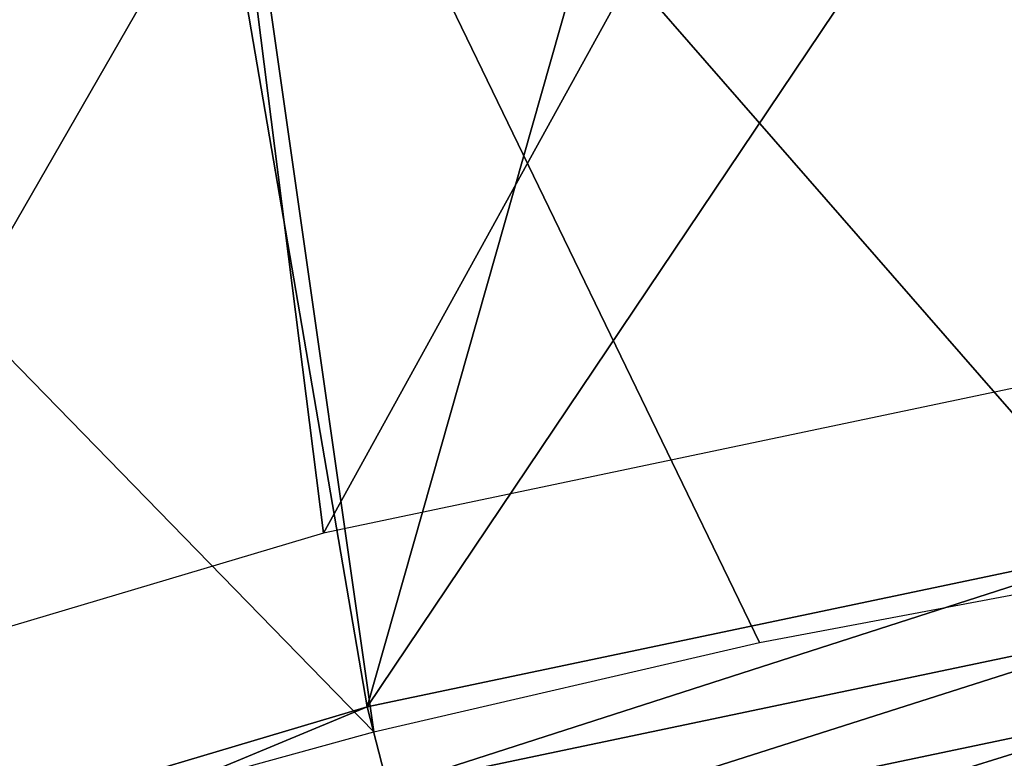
# Model space of a CAD drawing. Header units: millimetres. Extents: x -43.6 to 43.6, y -43.6 to 43.6.
# Tile 328 of 637: x -6.3 to -4, y 21.7 to 23.4. Entities that reach past the tile are written whole.
import ezdxf

# ---------------------------------------------------------------- set-up
doc = ezdxf.new("R2010")
doc.units = ezdxf.units.MM
doc.header["$LTSCALE"] = 52.148148
for name, color, linetype in [('1', 7, 'CONTINUOUS'), ('127', 7, 'CONTINUOUS'), ('130', 7, 'CONTINUOUS'), ('26', 7, 'CONTINUOUS')]:
    doc.layers.add(name, color=color, linetype=linetype)

msp = doc.modelspace()

# ---------------------------------------------------------------- linework, layer by layer
at = {"layer": '1', "color": 183, "linetype": 'Continuous', "true_color": 0x8c69cc}
for points in [[(-5.9524, 24.7955, -9.4785), (-3.9885, 25.1861, -9.4785), (-5.6264, 22.2178, -9.4785), (-5.9524, 24.7955, -9.4785)], [(-5.6264, 22.2178, -9.4785), (-3.9885, 25.1861, -9.4785), (-3.7725, 22.6065, -9.4785), (-5.6264, 22.2178, -9.4785)], [(-7.8795, 24.2521, -9.4785), (-5.9524, 24.7955, -9.4785), (-7.4419, 21.6772, -9.4785), (-7.8795, 24.2521, -9.4785)], [(-7.4419, 21.6772, -9.4785), (-5.9524, 24.7955, -9.4785), (-5.6264, 22.2178, -9.4785), (-7.4419, 21.6772, -9.4785)]]:
    msp.add_3dface(points, dxfattribs=at)
at = {"layer": '127', "color": 96, "linetype": 'Continuous', "true_color": 0x008000}
for points in [[(-3.7034, 22.1931, -11.8785), (-5.5236, 21.8115, -11.8785), (-3.9295, 24.1828, -11.8785), (-3.7034, 22.1931, -11.8785)], [(-3.9295, 24.1828, -11.8785), (-5.5236, 21.8115, -11.8785), (-4.9001, 24.005, -11.8785), (-3.9295, 24.1828, -11.8785)], [(-4.9001, 24.005, -11.8785), (-5.5236, 21.8115, -11.8785), (-5.8628, 23.7882, -11.8785), (-4.9001, 24.005, -11.8785)], [(-5.5236, 21.8115, -11.8785), (-7.3058, 21.2809, -11.8785), (-5.8628, 23.7882, -11.8785), (-5.5236, 21.8115, -11.8785)], [(-5.8628, 23.7882, -11.8785), (-7.3058, 21.2809, -11.8785), (-6.8158, 23.5328, -11.8785), (-5.8628, 23.7882, -11.8785)]]:
    msp.add_3dface(points, dxfattribs=at)
at = {"layer": '130', "color": 96, "linetype": 'Continuous', "true_color": 0x008000}
for points in [[(-5.5236, 21.8115, -11.8785), (-3.7034, 22.1931, -11.8785), (-5.4758, 21.6235, -11.8975), (-5.5236, 21.8115, -11.8785)], [(-3.7034, 22.1931, -11.8785), (-3.6715, 22.0018, -11.8975), (-5.4758, 21.6235, -11.8975), (-3.7034, 22.1931, -11.8785)], [(-3.6715, 22.0018, -11.8975), (-5.4297, 21.4414, -11.9543), (-5.4758, 21.6235, -11.8975), (-3.6715, 22.0018, -11.8975)], [(-3.6405, 21.8166, -11.9543), (-5.4297, 21.4414, -11.9543), (-3.6715, 22.0018, -11.8975), (-3.6405, 21.8166, -11.9543)], [(-7.3058, 21.2809, -11.8785), (-5.5236, 21.8115, -11.8785), (-7.2428, 21.0975, -11.8975), (-7.3058, 21.2809, -11.8785)], [(-5.5236, 21.8115, -11.8785), (-5.4758, 21.6235, -11.8975), (-7.2428, 21.0975, -11.8975), (-5.5236, 21.8115, -11.8785)], [(-3.6405, 21.8166, -11.9543), (-5.3872, 21.2736, -12.0466), (-5.4297, 21.4414, -11.9543), (-3.6405, 21.8166, -11.9543)], [(-3.612, 21.6458, -12.0466), (-5.3872, 21.2736, -12.0466), (-3.6405, 21.8166, -11.9543), (-3.612, 21.6458, -12.0466)]]:
    msp.add_3dface(points, dxfattribs=at)
at = {"layer": '26', "color": 183, "linetype": 'Continuous', "true_color": 0x8c69cc}
for points in [[(-5.9281, 24.6925, 1.1631), (-3.6934, 22.1335, -8.8369), (-3.9725, 25.0815, 1.1631), (-5.9281, 24.6925, 1.1631)], [(-7.8472, 24.1513, 1.1631), (-5.5086, 21.7529, -8.8369), (-5.9281, 24.6925, 1.1631), (-7.8472, 24.1513, 1.1631)], [(-4.6049, 21.962, -8.8369), (-3.6934, 22.1335, -8.8369), (-5.9281, 24.6925, 1.1631), (-4.6049, 21.962, -8.8369)], [(-5.5086, 21.7529, -8.8369), (-4.6049, 21.962, -8.8369), (-5.9281, 24.6925, 1.1631), (-5.5086, 21.7529, -8.8369)], [(-6.4028, 21.5067, -8.8369), (-5.5086, 21.7529, -8.8369), (-7.8472, 24.1513, 1.1631), (-6.4028, 21.5067, -8.8369)]]:
    msp.add_3dface(points, dxfattribs=at)

doc.saveas('drawing.dxf')
